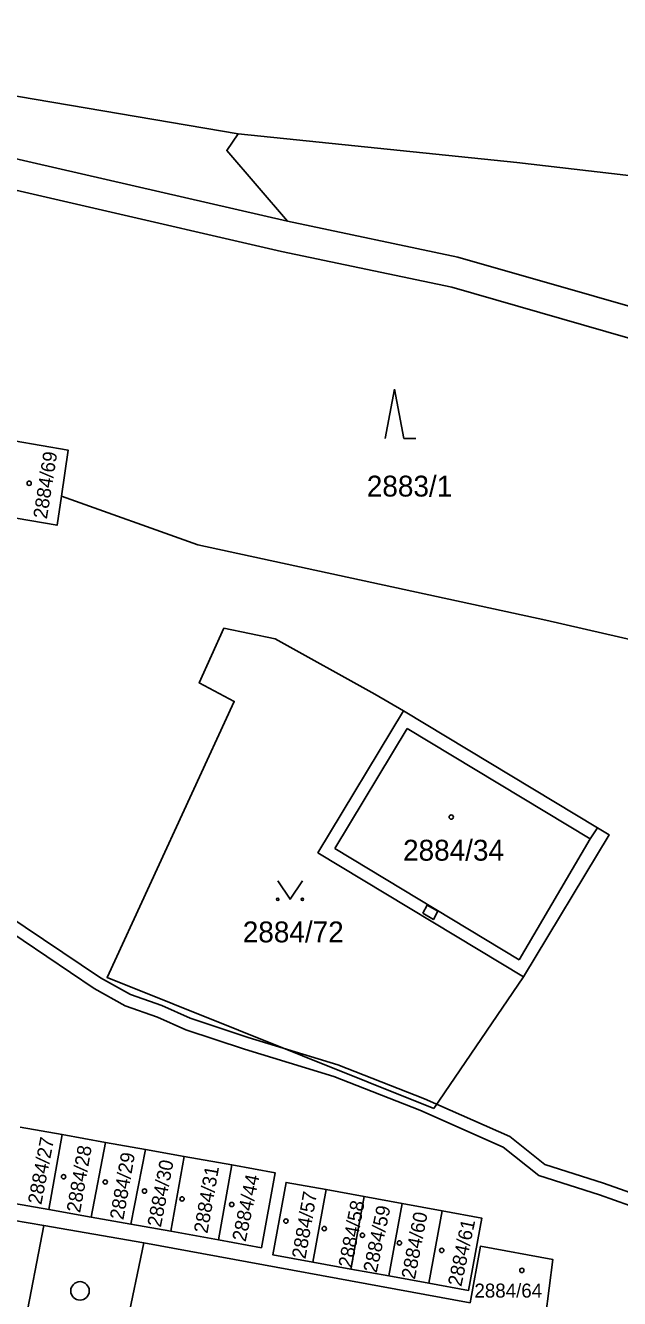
# Model space of a CAD drawing. Extents: x -644096 to -634268, y -1141430 to -1133463.
# Drawn here: x -639721.9 to -639673.5, y -1138337.7 to -1138234 of the extents above; entities that cross this region are included whole.
import ezdxf

# ---------------------------------------------------------------- set-up
doc = ezdxf.new("R2010")
doc.units = 0
for name, color, linetype in [('B_Hranice _3D', 7, 'Continuous'), ('M_Svah_Nasyp', 7, 'Continuous'), ('M_Svah_Zarez', 7, 'Continuous'), ('spodek_zarez', 7, 'Continuous'), ('svrsek_osa_sjezdy', 7, 'Continuous'), ('svrsek_osa_terminal_VRT', 7, 'Continuous'), ('svrsek_osa_VRT', 7, 'Continuous'), ('terminal_VRT', 7, 'Continuous')]:
    doc.layers.add(name, color=color, linetype=linetype)

msp = doc.modelspace()

# ---------------------------------------------------------------- linework, layer by layer
at = {"layer": 'B_Hranice _3D'}
for points in [[(-639663.88, -1138332.17), (-639674.84, -1138328.28), (-639679.62, -1138326.77), (-639682.47, -1138324.48), (-639689.41, -1138321.43), (-639696.46, -1138318.65), (-639703.75, -1138316.42), (-639708.48, -1138314.85), (-639710.79, -1138313.82), (-639713.35, -1138312.93), (-639715.77, -1138311.58), (-639723.5, -1138306.38)], [(-639724.04, -1138307.22), (-639716.29, -1138312.44), (-639713.77, -1138313.85), (-639711.15, -1138314.76), (-639708.84, -1138315.79), (-639704.05, -1138317.38), (-639696.78, -1138319.59), (-639689.79, -1138322.35), (-639682.99, -1138325.34), (-639680.1, -1138327.67), (-639675.16, -1138329.22), (-639664.16, -1138333.13)]]:
    msp.add_lwpolyline(points, dxfattribs=at)
msp.add_lwpolyline([(-639689.55, -1138306.31), (-639688.68, -1138306.81), (-639688.31, -1138306.15), (-639689.18, -1138305.66)], close=True, dxfattribs=at)
at = {"layer": 'M_Svah_Nasyp'}
for p, q in [((-639696.7, -1138301.05), (-639690.83, -1138291.27)), ((-639675.93, -1138300.26), (-639690.83, -1138291.27)), ((-639675.93, -1138300.26), (-639675.33, -1138299.35)), ((-639681.69, -1138310.1), (-639675.93, -1138300.26)), ((-639681.69, -1138310.1), (-639696.7, -1138301.05))]:
    msp.add_line(p, q, dxfattribs=at)
at = {"layer": 'M_Svah_Zarez'}
for centre in [(-639721.59, -1138271.31), (-639687.23, -1138298.48), (-639718.79, -1138327.76), (-639715.4, -1138328.19), (-639712.2, -1138328.93), (-639709.14, -1138329.57), (-639705.1, -1138330.02), (-639700.69, -1138331.37), (-639697.57, -1138331.98), (-639694.46, -1138332.52), (-639691.45, -1138333.15), (-639688, -1138333.76), (-639681.48, -1138335.39)]:
    msp.add_circle(centre, 0.175, dxfattribs=at)
at = {"layer": 'spodek_zarez'}
msp.add_circle((-638683.07, -1137056.85), 1378.08, dxfattribs=at)
at = {"layer": 'svrsek_osa_sjezdy'}
for p, q in [((-639691.85, -1138263.66), (-639692.6, -1138267.66)), ((-639691.1, -1138267.66), (-639691.85, -1138263.66)), ((-639691.1, -1138267.66), (-639690.1, -1138267.66))]:
    msp.add_line(p, q, dxfattribs=at)
msp.add_lwpolyline([(-639701.35, -1138303.67), (-639700.35, -1138305.17), (-639699.35, -1138303.67)], dxfattribs=at)
for centre, radius in [((-639701.35, -1138305.17), 0.1), ((-639699.35, -1138305.17), 0.1), ((-639717.45, -1138337.05), 0.75)]:
    msp.add_circle(centre, radius, dxfattribs=at)
at = {"layer": 'svrsek_osa_terminal_VRT'}
msp.add_arc((-642050.26, -1145189.6), 8802.25, 41.413152, 75.317049, dxfattribs=at)
at = {"layer": 'terminal_VRT'}
for p, q in [((-639707.87, -1138276.33), (-639718.97, -1138272.37)), ((-639693.44, -1138288.48), (-639691.11, -1138289.83)), ((-639681.35, -1138311.48), (-639688.65, -1138322.21)), ((-639722.31, -1138323.72), (-639718.89, -1138324.33)), ((-639719.98, -1138330.43), (-639718.89, -1138324.33)), ((-639718.89, -1138324.33), (-639715.37, -1138324.96)), ((-639716.55, -1138331.04), (-639715.37, -1138324.96)), ((-639715.37, -1138324.96), (-639712.12, -1138325.54)), ((-639713.3, -1138331.62), (-639712.12, -1138325.54)), ((-639712.12, -1138325.54), (-639708.98, -1138326.1)), ((-639710.07, -1138332.2), (-639708.98, -1138326.1)), ((-639708.98, -1138326.1), (-639705.1, -1138326.79)), ((-639706.18, -1138332.89), (-639705.1, -1138326.79)), ((-639698.5, -1138334.71), (-639697.42, -1138328.81)), ((-639697.42, -1138328.81), (-639694.33, -1138329.38)), ((-639695.4, -1138335.28), (-639694.33, -1138329.38)), ((-639694.33, -1138329.38), (-639691.23, -1138329.94)), ((-639728.53, -1138330.35), (-639720.39, -1138331.74)), ((-639719.98, -1138330.43), (-639723.4, -1138329.82)), ((-639716.55, -1138331.04), (-639719.98, -1138330.43)), ((-639692.3, -1138335.84), (-639691.23, -1138329.94)), ((-639691.23, -1138329.94), (-639687.98, -1138330.53)), ((-639713.3, -1138331.62), (-639716.55, -1138331.04)), ((-639689.05, -1138336.43), (-639687.98, -1138330.53)), ((-639724.07, -1138350.78), (-639720.39, -1138331.74)), ((-639720.39, -1138331.74), (-639712.25, -1138333.13)), ((-639710.07, -1138332.2), (-639713.3, -1138331.62)), ((-639706.18, -1138332.89), (-639710.07, -1138332.2)), ((-639712.25, -1138333.13), (-639716.25, -1138352.15)), ((-639712.25, -1138333.13), (-639685.7, -1138338.03)), ((-639695.4, -1138335.28), (-639698.5, -1138334.71)), ((-639692.3, -1138335.84), (-639695.4, -1138335.28)), ((-639689.05, -1138336.43), (-639692.3, -1138335.84))]:
    msp.add_line(p, q, dxfattribs=at)
for points in [[(-640069.11, -1138170.45), (-640059.05, -1138170.66), (-640051.78, -1138171.58), (-640044.37, -1138172.92), (-640035.68, -1138175.94), (-640026.91, -1138180.25), (-640018.62, -1138185.33), (-640008.1, -1138194.3), (-639989.34, -1138210.79), (-639965.8, -1138213.29), (-639950.45, -1138211.57), (-639945.86, -1138213.03), (-639937.34, -1138221.26), (-639936.21, -1138221.49), (-639933.84, -1138221.84), (-639891.59, -1138218.9), (-639875.06, -1138222.44), (-639841.83, -1138231.14), (-639830.5, -1138233.25), (-639820.91, -1138233.83), (-639809.11, -1138234.17), (-639758.74, -1138238.27), (-639748.88, -1138238.87), (-639700.55, -1138249.98)], [(-639874.33, -1138219.01), (-639841.19, -1138227.69), (-639829.86, -1138229.8), (-639820.81, -1138230.33), (-639809.01, -1138230.67), (-639758.53, -1138234.77), (-639748.67, -1138235.37), (-639704.58, -1138242.86)], [(-639834.44, -1138238.74), (-639833.34, -1138235.27), (-639830.95, -1138235.71), (-639820.98, -1138236.33), (-639809.18, -1138236.67), (-639758.89, -1138240.76), (-639749.03, -1138241.36), (-639701.06, -1138252.43), (-639687.19, -1138255.34), (-639598.2, -1138280.96)], [(-639700.55, -1138249.98), (-639705.51, -1138244.22), (-639704.58, -1138242.86)], [(-639704.58, -1138242.86), (-639681.9, -1138245.2), (-639620.01, -1138252.4), (-639612.52, -1138251.09)], [(-639700.55, -1138249.98), (-639686.68, -1138252.89), (-639642.3, -1138265.61), (-639616.91, -1138272.07)], [(-639718.97, -1138272.37), (-639718.41, -1138268.62), (-639722.81, -1138267.86)], [(-639718.97, -1138272.37), (-639719.32, -1138274.72), (-639723.75, -1138273.96)], [(-639603.04, -1138299.23), (-639617.6, -1138295.98), (-639650.19, -1138289.18), (-639679.54, -1138282.45), (-639707.87, -1138276.33)], [(-639688.65, -1138322.21), (-639715.24, -1138311.54), (-639704.89, -1138289.06), (-639707.74, -1138287.56), (-639705.74, -1138283.11), (-639701.57, -1138283.98), (-639693.44, -1138288.48)], [(-639691.11, -1138289.83), (-639698.08, -1138301.39), (-639681.35, -1138311.48)], [(-639691.11, -1138289.83), (-639675.33, -1138299.35), (-639674.38, -1138299.92), (-639681.35, -1138311.48)], [(-639705.1, -1138326.79), (-639701.55, -1138327.45), (-639702.68, -1138333.54), (-639706.18, -1138332.89)], [(-639698.5, -1138334.71), (-639701.75, -1138334.12), (-639700.67, -1138328.22), (-639697.42, -1138328.81)], [(-639687.98, -1138330.53), (-639684.74, -1138331.12), (-639685.81, -1138337.02), (-639689.05, -1138336.43)], [(-639685.7, -1138338.03), (-639684.85, -1138333.42), (-639678.96, -1138334.49), (-639679.55, -1138339.17)]]:
    msp.add_lwpolyline(points, dxfattribs=at)

# ---------------------------------------------------------------- texts
at = {"layer": 'svrsek_osa_VRT'}
for s, height, rotation, p in [('2884/69', 1.139, 81, (-639720.15, -1138274.26)), ('2884/27', 1.14, 79, (-639720.6, -1138330.08)), ('2884/28', 1.14, 80, (-639717.44, -1138330.74)), ('2884/29', 1.14, 80, (-639713.92, -1138331.32)), ('2884/30', 1.14, 79, (-639710.87, -1138331.92)), ('2884/31', 1.14, 80, (-639707.08, -1138332.42)), ('2884/44', 1.14, 78, (-639703.97, -1138333.1)), ('2884/57', 1.14, 80, (-639699.1, -1138334.5)), ('2884/58', 1.14, 79, (-639695.32, -1138335.23)), ('2884/59', 1.14, 78, (-639693.3, -1138335.63)), ('2884/60', 1.14, 79, (-639690.19, -1138336.16)), ('2884/61', 1.14, 78, (-639686.41, -1138336.75))]:
    msp.add_text(s, height=height, rotation=rotation, dxfattribs=at).set_placement(p)
for s, height, p in [('2883/1', 1.7, (-639694.1, -1138272.39)), ('2884/34', 1.7, (-639691.15, -1138302.03)), ('2884/72', 1.7, (-639704.2, -1138308.68)), ('2884/64', 1.14, (-639685.34, -1138337.6))]:
    msp.add_text(s, height=height, dxfattribs=at).set_placement(p)

doc.saveas('drawing.dxf')
